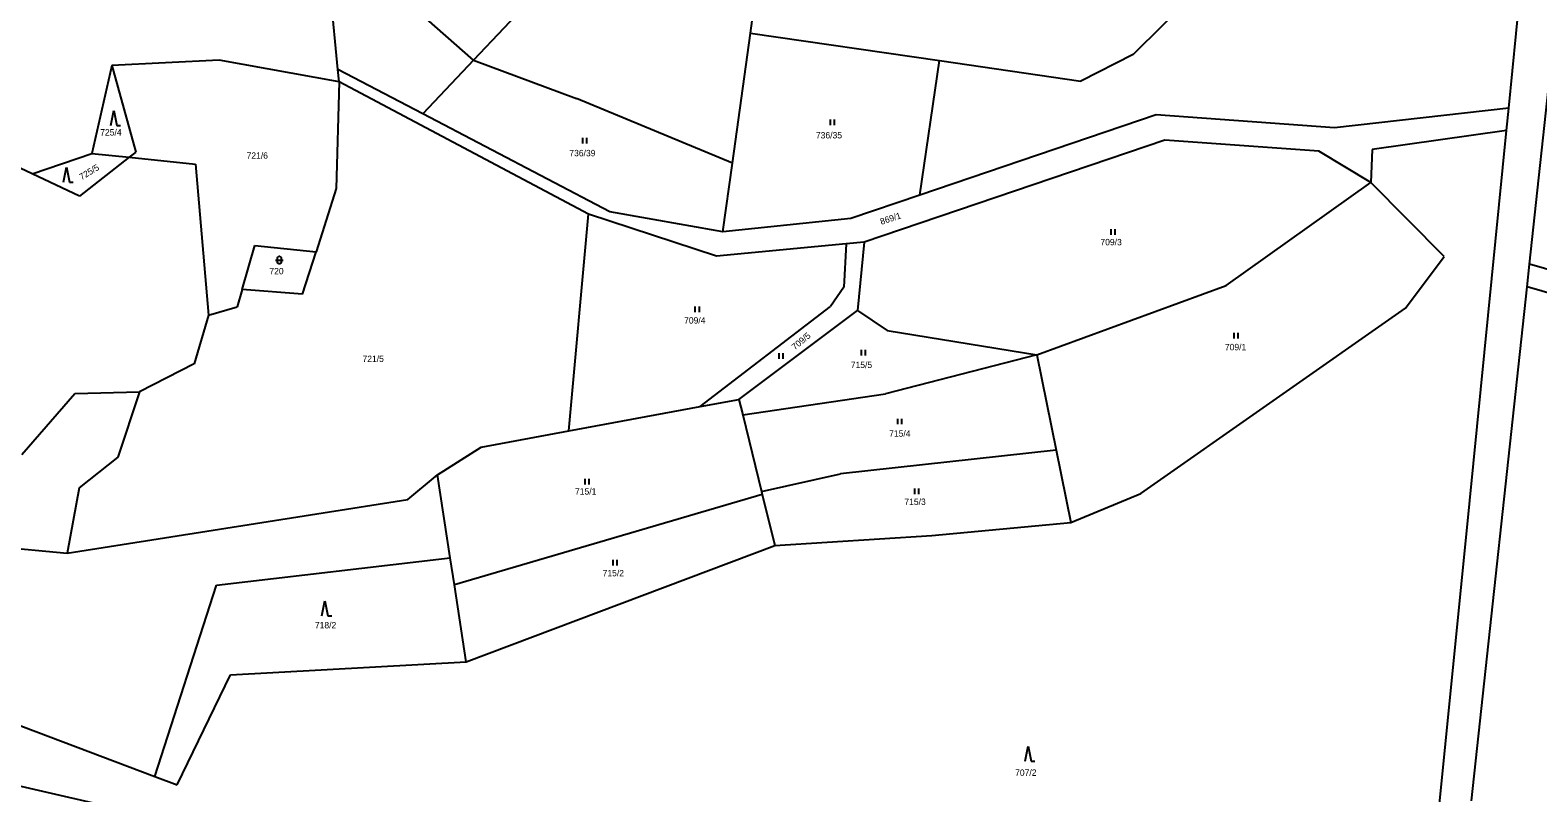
# Model space of a CAD drawing. Extents: x -791032 to -787751, y -1106872 to -1104403.
# Drawn here: x -789996.7 to -789595.2, y -1106563.2 to -1106360.1 of the extents above; entities that cross this region are included whole.
import ezdxf

# ---------------------------------------------------------------- set-up
doc = ezdxf.new("R2010")
doc.units = 0
for name, color, linetype in [('Vrstva 1', 7, 'Continuous'), ('Vrstva 14', 7, 'Continuous'), ('Vrstva 23', 7, 'Continuous'), ('Vrstva 4', 7, 'Continuous')]:
    doc.layers.add(name, color=color, linetype=linetype)

msp = doc.modelspace()

# ---------------------------------------------------------------- linework, layer by layer
at = {"layer": 'Vrstva 1'}
for p, q in [((-789834.4, -1106321.29), (-789878.63, -1106368.04)), ((-789914.77, -1106370.55), (-789918.79, -1106329.04)), ((-789602.95, -1106380.85), (-789597.88, -1106329.92)), ((-789804.89, -1106360.89), (-789800.97, -1106332.6)), ((-789686.36, -1106350.1), (-789702.94, -1106366.59)), ((-789878.63, -1106368.04), (-789893.39, -1106355.11)), ((-789809.68, -1106395.49), (-789804.89, -1106360.89)), ((-789804.89, -1106360.89), (-789754.56, -1106368.19)), ((-789597.44, -1106422.43), (-789591.34, -1106365.77)), ((-789974.94, -1106369.49), (-789980.3, -1106392.91)), ((-789946.42, -1106368.1), (-789974.94, -1106369.49)), ((-789974.94, -1106369.49), (-789968.55, -1106392.52)), ((-789914.46, -1106373.79), (-789946.42, -1106368.1)), ((-789878.63, -1106368.04), (-789892.18, -1106382.36)), ((-789878.63, -1106368.04), (-789851.23, -1106378.23)), ((-789759.77, -1106404.01), (-789754.56, -1106368.19)), ((-789754.56, -1106368.19), (-789716.92, -1106373.65)), ((-789702.94, -1106366.59), (-789716.92, -1106373.65)), ((-789914.46, -1106373.79), (-789915.25, -1106402.25)), ((-789892.18, -1106382.36), (-789914.77, -1106370.55)), ((-789914.46, -1106373.79), (-789914.77, -1106370.55)), ((-789848.04, -1106409.08), (-789914.46, -1106373.79)), ((-789809.68, -1106395.49), (-789851.23, -1106378.23)), ((-789602.95, -1106380.85), (-789649.35, -1106386.1)), ((-789603.54, -1106386.83), (-789602.95, -1106380.85)), ((-789996.22, -1106398.33), (-790023.52, -1106385.38)), ((-789842.33, -1106408.42), (-789892.18, -1106382.36)), ((-789696.82, -1106382.65), (-789759.77, -1106404.01)), ((-789649.35, -1106386.1), (-789696.82, -1106382.65)), ((-789694.53, -1106389.34), (-789774.64, -1106416.53)), ((-789653.55, -1106392.26), (-789694.53, -1106389.34)), ((-789603.54, -1106386.83), (-789639.31, -1106391.88)), ((-789614.32, -1106495.16), (-789603.54, -1106386.83)), ((-789996.22, -1106398.33), (-789980.3, -1106392.91)), ((-789970.35, -1106393.93), (-789983.62, -1106404.31)), ((-789980.3, -1106392.91), (-789970.35, -1106393.93)), ((-789968.55, -1106392.52), (-789970.35, -1106393.93)), ((-789970.35, -1106393.93), (-789952.71, -1106395.73)), ((-789639.71, -1106400.65), (-789653.55, -1106392.26)), ((-789639.31, -1106391.88), (-789639.71, -1106400.65)), ((-789983.62, -1106404.31), (-789996.22, -1106398.33)), ((-789952.71, -1106395.73), (-789949.25, -1106436)), ((-789812.21, -1106413.77), (-789809.68, -1106395.49)), ((-789915.25, -1106402.25), (-789920.57, -1106419.08)), ((-789678.17, -1106428.04), (-789639.71, -1106400.65)), ((-789620.19, -1106420.37), (-789639.71, -1106400.65)), ((-789759.77, -1106404.01), (-789778.17, -1106410.26)), ((-789853.22, -1106466.78), (-789848.04, -1106409.08)), ((-789813.9, -1106420.27), (-789848.04, -1106409.08)), ((-789812.21, -1106413.77), (-789842.33, -1106408.42)), ((-789778.17, -1106410.26), (-789812.21, -1106413.77)), ((-789940.27, -1106429.1), (-789936.92, -1106417.42)), ((-789936.92, -1106417.42), (-789920.57, -1106419.08)), ((-789779.42, -1106416.99), (-789813.9, -1106420.27)), ((-789779.42, -1106416.99), (-789780.06, -1106428.53)), ((-789774.64, -1106416.53), (-789779.42, -1106416.99)), ((-789774.64, -1106416.53), (-789776.37, -1106434.73)), ((-789924.15, -1106430.41), (-789920.57, -1106419.08)), ((-789630.45, -1106434.1), (-789620.19, -1106420.37)), ((-789598.09, -1106428.43), (-789597.44, -1106422.43)), ((-789549.55, -1106436.02), (-789597.44, -1106422.43)), ((-789940.27, -1106429.1), (-789941.6, -1106433.74)), ((-789924.15, -1106430.41), (-789940.27, -1106429.1)), ((-789780.06, -1106428.53), (-789783.56, -1106433.66)), ((-789728.65, -1106446.55), (-789678.17, -1106428.04)), ((-789612.85, -1106565.33), (-789598.09, -1106428.43)), ((-789536.76, -1106446.28), (-789598.09, -1106428.43)), ((-789949.25, -1106436), (-789941.6, -1106433.74)), ((-789818.31, -1106460.33), (-789783.56, -1106433.66)), ((-789700.91, -1106483.44), (-789630.45, -1106434.1)), ((-789949.25, -1106436), (-789953.06, -1106448.94)), ((-789807.97, -1106458.42), (-789776.37, -1106434.73)), ((-789776.37, -1106434.73), (-789768.47, -1106440.07)), ((-789768.47, -1106440.07), (-789728.65, -1106446.55)), ((-789728.65, -1106446.55), (-789768.93, -1106456.92)), ((-789728.65, -1106446.55), (-789723.5, -1106471.95)), ((-789953.06, -1106448.94), (-789967.6, -1106456.4)), ((-789998.89, -1106473.03), (-789984.81, -1106456.85)), ((-789984.81, -1106456.85), (-789967.6, -1106456.4)), ((-789967.6, -1106456.4), (-789973.37, -1106473.79)), ((-789818.31, -1106460.33), (-789807.97, -1106458.42)), ((-789807.97, -1106458.42), (-789806.97, -1106462.48)), ((-789806.97, -1106462.48), (-789768.93, -1106456.92)), ((-789853.22, -1106466.78), (-789818.31, -1106460.33)), ((-789806.97, -1106462.48), (-789801.93, -1106482.96)), ((-789876.62, -1106471.11), (-789853.22, -1106466.78)), ((-789973.37, -1106473.79), (-789983.64, -1106481.98)), ((-789888.28, -1106478.47), (-789876.62, -1106471.11)), ((-789723.5, -1106471.95), (-789780.96, -1106478.22)), ((-789723.5, -1106471.95), (-789719.6, -1106491.17)), ((-789896.13, -1106485.1), (-789888.28, -1106478.47)), ((-789884.86, -1106500.62), (-789888.28, -1106478.47)), ((-789801.93, -1106482.96), (-789780.96, -1106478.22)), ((-789983.64, -1106481.98), (-789986.85, -1106499.32)), ((-789986.85, -1106499.32), (-789896.13, -1106485.1)), ((-789801.75, -1106483.7), (-789883.75, -1106507.8)), ((-789801.93, -1106482.96), (-789801.75, -1106483.7)), ((-789801.75, -1106483.7), (-789798.4, -1106497.33)), ((-789719.6, -1106491.17), (-789700.91, -1106483.44)), ((-790059.77, -1106492.56), (-789986.85, -1106499.32)), ((-789798.4, -1106497.33), (-789756.6, -1106494.67)), ((-789756.6, -1106494.67), (-789719.6, -1106491.17)), ((-789880.58, -1106528.3), (-789798.4, -1106497.33)), ((-789624.98, -1106602.24), (-789614.32, -1106495.16)), ((-789947.13, -1106507.87), (-789884.86, -1106500.62)), ((-789883.75, -1106507.8), (-789884.86, -1106500.62)), ((-789963.51, -1106558.79), (-789947.13, -1106507.87)), ((-789880.58, -1106528.3), (-789883.75, -1106507.8)), ((-789943.4, -1106531.74), (-789880.58, -1106528.3)), ((-789957.56, -1106561.03), (-789943.4, -1106531.74)), ((-790014.2, -1106539.72), (-789963.51, -1106558.79)), ((-789963.51, -1106558.79), (-789957.56, -1106561.03))]:
    msp.add_line(p, q, dxfattribs=at)
at = {"layer": 'Vrstva 23'}
for p, q in [((-789975.22, -1106385.43), (-789974.42, -1106381.43)), ((-789974.42, -1106381.43), (-789973.62, -1106385.43)), ((-789973.62, -1106385.43), (-789972.62, -1106385.43)), ((-789783.61, -1106385.37), (-789783.61, -1106383.87)), ((-789782.61, -1106383.87), (-789782.61, -1106385.37)), ((-789849.57, -1106390.22), (-789849.57, -1106388.72)), ((-789848.57, -1106388.72), (-789848.57, -1106390.22)), ((-789987.83, -1106400.54), (-789987.03, -1106396.54)), ((-789987.03, -1106396.54), (-789986.23, -1106400.54)), ((-789986.23, -1106400.54), (-789985.23, -1106400.54)), ((-789708.86, -1106414.53), (-789708.86, -1106413.03)), ((-789707.86, -1106413.03), (-789707.86, -1106414.53)), ((-789931.37, -1106421.29), (-789929.37, -1106421.29)), ((-789930.87, -1106420.69), (-789930.77, -1106420.49)), ((-789930.87, -1106421.89), (-789930.87, -1106420.69)), ((-789930.77, -1106422.09), (-789930.87, -1106421.89)), ((-789930.77, -1106420.49), (-789930.67, -1106420.39)), ((-789930.67, -1106422.19), (-789930.77, -1106422.09)), ((-789930.67, -1106420.39), (-789930.47, -1106420.29)), ((-789930.47, -1106422.29), (-789930.67, -1106422.19)), ((-789930.47, -1106420.29), (-789930.27, -1106420.29)), ((-789930.27, -1106422.29), (-789930.47, -1106422.29)), ((-789930.27, -1106420.29), (-789930.07, -1106420.39)), ((-789930.07, -1106422.19), (-789930.27, -1106422.29)), ((-789930.07, -1106420.39), (-789929.97, -1106420.49)), ((-789929.97, -1106422.09), (-789930.07, -1106422.19)), ((-789929.97, -1106420.49), (-789929.87, -1106420.69)), ((-789929.87, -1106421.89), (-789929.97, -1106422.09)), ((-789929.87, -1106420.69), (-789929.87, -1106421.89)), ((-789819.58, -1106435.18), (-789819.58, -1106433.68)), ((-789818.58, -1106433.68), (-789818.58, -1106435.18)), ((-789676.11, -1106442.14), (-789676.11, -1106440.64)), ((-789675.11, -1106440.64), (-789675.11, -1106442.14)), ((-789797.26, -1106447.58), (-789797.26, -1106446.08)), ((-789796.26, -1106446.08), (-789796.26, -1106447.58)), ((-789775.35, -1106446.68), (-789775.35, -1106445.18)), ((-789774.35, -1106445.18), (-789774.35, -1106446.68)), ((-789765.63, -1106465.04), (-789765.63, -1106463.54)), ((-789764.63, -1106463.54), (-789764.63, -1106465.04)), ((-789848.93, -1106481.04), (-789848.93, -1106479.54)), ((-789847.93, -1106479.54), (-789847.93, -1106481.04)), ((-789761.16, -1106483.62), (-789761.16, -1106482.12)), ((-789760.16, -1106482.12), (-789760.16, -1106483.62)), ((-789841.44, -1106502.62), (-789841.44, -1106501.12)), ((-789840.44, -1106501.12), (-789840.44, -1106502.62)), ((-789919.01, -1106516.07), (-789918.21, -1106512.07)), ((-789918.21, -1106512.07), (-789917.41, -1106516.07)), ((-789917.41, -1106516.07), (-789916.41, -1106516.07)), ((-789731.77, -1106554.73), (-789730.97, -1106550.73)), ((-789730.97, -1106550.73), (-789730.17, -1106554.73)), ((-789730.17, -1106554.73), (-789729.17, -1106554.73))]:
    msp.add_line(p, q, dxfattribs=at)
at = {"layer": 'Vrstva 4'}
msp.add_line((-790096.59, -1106539.05), (-789946.3, -1106573.54), dxfattribs=at)

# ---------------------------------------------------------------- texts
at = {"layer": 'Vrstva 14'}
for s, p in [('725/4', (-789978.058, -1106388.13)), ('736/35', (-789787.463, -1106388.9)), ('721/6', (-789939.08, -1106394.32)), ('736/39', (-789853.127, -1106393.65)), ('709/3', (-789711.696, -1106417.36)), ('720', (-789933.012, -1106425.09)), ('709/4', (-789822.562, -1106438.21)), ('709/1', (-789678.549, -1106445.31)), ('721/5', (-789908.206, -1106448.43)), ('715/5', (-789778.182, -1106450.06)), ('715/4', (-789767.962, -1106468.32)), ('715/1', (-789851.619, -1106483.74)), ('715/3', (-789763.906, -1106486.51)), ('715/2', (-789844.266, -1106505.52)), ('718/2', (-789920.889, -1106519.37)), ('707/2', (-789734.412, -1106558.65))]:
    msp.add_text(s, height=1.7, dxfattribs=at).set_placement(p)
for s, rotation, p in [('725/5', 31.15512, (-789983.003, -1106400.051)), ('869/1', 18.29106, (-789770.028, -1106411.924)), ('709/5', 39.98232, (-789793.047, -1106445.365))]:
    msp.add_text(s, height=1.7, rotation=rotation, dxfattribs=at).set_placement(p)

doc.saveas('drawing.dxf')
